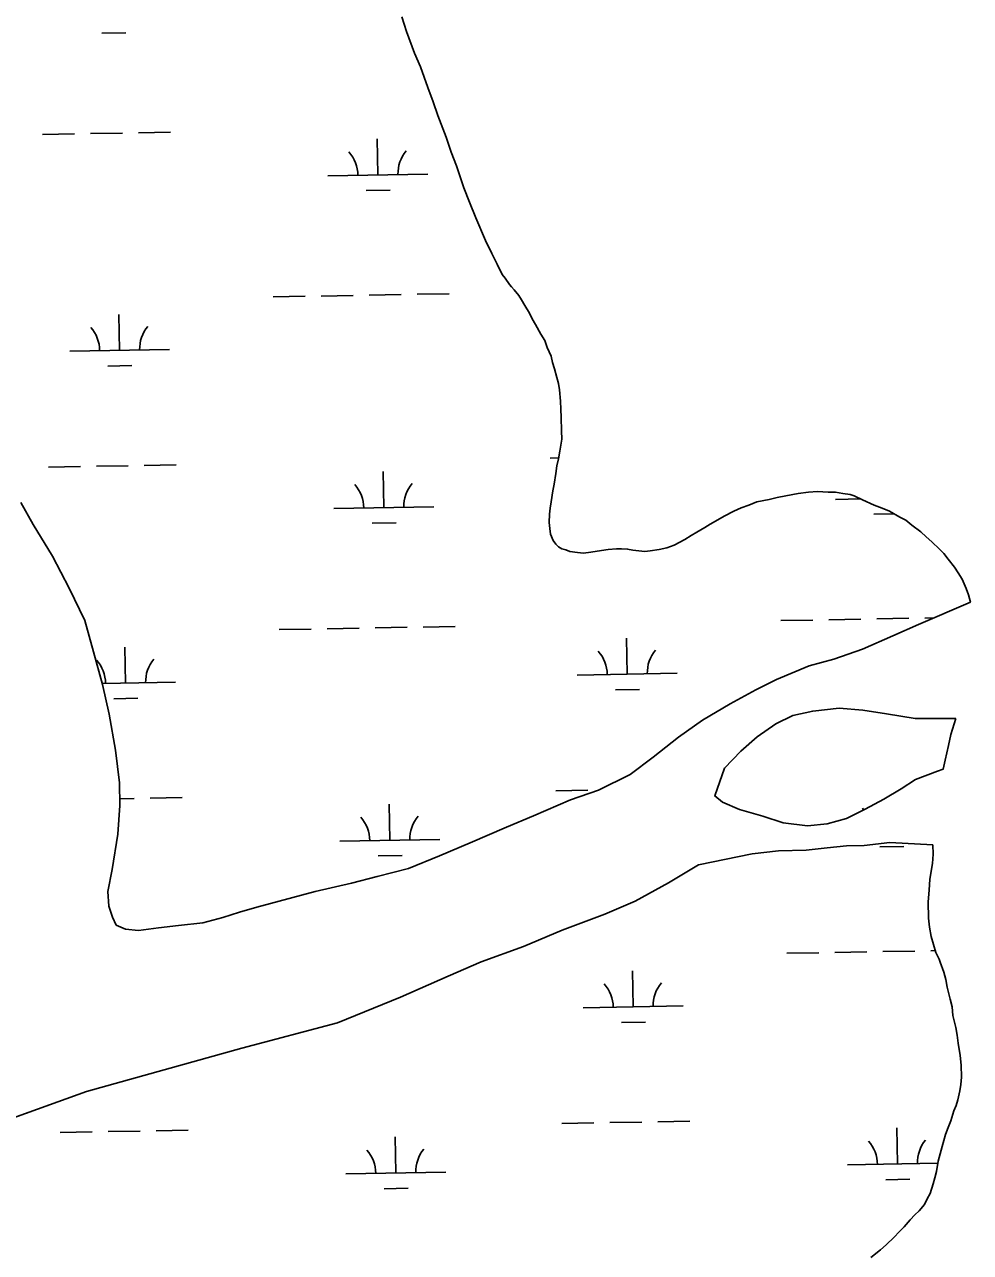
# Model space of a CAD drawing. Extents: x 3914892 to 3953151, y 242587 to 268572.
# Drawn here: x 3948357 to 3949303, y 263005 to 264233 of the extents above; entities that cross this region are included whole.
import ezdxf

# ---------------------------------------------------------------- set-up
doc = ezdxf.new("R2010")
doc.units = 0
doc.layers.add('V-TOPO-SHOR', color=7, linetype='Continuous')
doc.layers.add('V-WETL-SWMP', color=7, linetype='Continuous')

msp = doc.modelspace()

# ---------------------------------------------------------------- linework, layer by layer
at = {"layer": 'V-TOPO-SHOR'}
for points in [[(3948734.4, 264240.3), (3948739.1, 264225.9), (3948747, 264204.2), (3948753, 264190.6), (3948760.5, 264169.8), (3948765.6, 264155.3), (3948770.3, 264141.7), (3948778.7, 264120.1), (3948783.8, 264105.2), (3948788.9, 264091.6), (3948796.4, 264069.5), (3948802, 264055.1), (3948808.5, 264039.4), (3948818.1, 264016.9), (3948824.5, 264003.8), (3948829.6, 263993.2), (3948834.6, 263983), (3948837.7, 263979.2), (3948842.2, 263972.9), (3948844, 263970.4), (3948846.6, 263967.5), (3948851.5, 263962), (3948854.2, 263957.4), (3948857.4, 263951.9), (3948861.9, 263944.3), (3948864.7, 263938.4), (3948868.2, 263932.9), (3948873.3, 263923.2), (3948877.3, 263916.8), (3948879.6, 263910), (3948883.8, 263901.1), (3948885.2, 263894.7), (3948887.1, 263888.4), (3948889.5, 263879.8), (3948891, 263873.9), (3948892, 263867.5), (3948893.2, 263856.3), (3948893.5, 263848.2), (3948893.7, 263840), (3948894.1, 263826.7), (3948894.3, 263818.1), (3948892.5, 263806.1), (3948891, 263798.7), (3948889.5, 263791.4)], [(3948889.5, 263791.4), (3948888.5, 263784), (3948886.6, 263773.3), (3948885.5, 263766.4), (3948883.7, 263755.6), (3948882.6, 263749.1), (3948881.9, 263743.1), (3948881.7, 263734.9), (3948882.3, 263728.9), (3948882.9, 263723.3), (3948885.7, 263717), (3948888.4, 263713.2), (3948891, 263710.7), (3948894.5, 263708.6), (3948898.4, 263707.5), (3948902.3, 263705.9), (3948910.1, 263704.8), (3948916.1, 263704.1), (3948923.4, 263705.2), (3948934.1, 263706.8), (3948940.9, 263707.8), (3948949, 263708.5), (3948954.2, 263708.7), (3948960.2, 263708.4), (3948965.4, 263707.3), (3948977.5, 263705.9), (3948982.6, 263706.5), (3948991.6, 263708), (3948999.3, 263709.5), (3949006.9, 263712.3), (3949017.5, 263717.8), (3949023.8, 263721.8), (3949029.3, 263725.4), (3949037.3, 263730), (3949042.8, 263733.1), (3949050.4, 263737.7), (3949056.7, 263741.3), (3949066.5, 263746.3), (3949073.7, 263749.5), (3949081.3, 263752.3), (3949089.4, 263755.5), (3949101.8, 263758), (3949109.9, 263760), (3949118.4, 263761.5), (3949130.8, 263764), (3949141.1, 263765.2), (3949150.1, 263765.9), (3949160.8, 263765.3), (3949168.1, 263765.1), (3949175.4, 263764), (3949182.8, 263763), (3949186.7, 263761.4), (3949195, 263757.7), (3949206.7, 263752.1), (3949214.9, 263749.3), (3949222.3, 263746.1), (3949232.4, 263740.4), (3949238.5, 263737.1), (3949244.6, 263732.1), (3949253.4, 263725.5), (3949258.7, 263720.5), (3949264.5, 263715.5), (3949272, 263708.4), (3949276.4, 263703.8), (3949280.8, 263698.4), (3949287.1, 263690.4), (3949290.7, 263684.5), (3949294.7, 263678.2), (3949298.9, 263668.9), (3949301.2, 263662.5), (3949303.1, 263655.2)], [(3948647.7, 263366), (3948589.3, 263350.5), (3948571.9, 263345.5), (3948555.4, 263340.1), (3948535.3, 263334.7), (3948510.8, 263332), (3948490.8, 263329.6), (3948470.9, 263326.9), (3948457.8, 263328.3), (3948448.7, 263332.4), (3948445, 263340.4), (3948441.2, 263351.5), (3948440.2, 263365.9), (3948444.7, 263388), (3948450.2, 263423.4), (3948452.4, 263451.9), (3948451.8, 263474.5), (3948447.8, 263507.3), (3948441.5, 263543.3), (3948434.8, 263572.9), (3948425.9, 263605.6), (3948417.2, 263637), (3948401.5, 263669.2), (3948385, 263701.1), (3948365.5, 263733), (3948353.1, 263754.8)], [(3948647.7, 263366), (3948684, 263374.4), (3948709.6, 263381.1), (3948741.1, 263388.9), (3948772.1, 263401.8), (3948802.6, 263414.7), (3948839.1, 263430.4), (3948866.2, 263441.5), (3948903.1, 263457.6), (3948931.2, 263467.4), (3948962.9, 263482.9), (3948985.6, 263500.4), (3949011.2, 263520.4), (3949035.2, 263537.4), (3949062.7, 263553.7), (3949088.4, 263567.7), (3949109.2, 263577.8), (3949141.9, 263591.6), (3949166.6, 263598.4), (3949195.1, 263608.2), (3949225.6, 263621.5), (3949251, 263633), (3949303.1, 263655.2)], [(3949275.8, 263488.3), (3949270.2, 263486.4), (3949248.2, 263478), (3949233.8, 263468.6), (3949216.5, 263458.2), (3949197.9, 263448.2), (3949179.3, 263439.1), (3949159.7, 263433.8), (3949140, 263431.5), (3949115.9, 263434.7), (3949095.5, 263441.4), (3949072.1, 263448), (3949055.2, 263455.2), (3949047.3, 263461.5), (3949057.2, 263489.2), (3949073.4, 263506.4), (3949089.8, 263520.7), (3949108.3, 263533.7), (3949125.6, 263541.9), (3949145.3, 263546.3), (3949171.8, 263549.2), (3949195.5, 263547.3), (3949219.2, 263543.7), (3949247.7, 263539), (3949288.5, 263538.9)], [(3949288.5, 263538.9), (3949283.4, 263522.8), (3949281.1, 263512), (3949277.7, 263497.3), (3949275.8, 263488.3)], [(3948669.9, 263234.8), (3948733.1, 263260.3), (3948780.6, 263281.4), (3948813.7, 263295.7), (3948856.2, 263311.1), (3948894.8, 263327.2), (3948937.3, 263343.5), (3948967.8, 263356.4), (3949001.2, 263374.5), (3949031.2, 263392.6), (3949084.9, 263403.6), (3949111.1, 263406.5), (3949138.9, 263407.3), (3949159.9, 263409.6), (3949179.2, 263411.5), (3949196.8, 263412), (3949222.5, 263414.9), (3949265.5, 263412.8)], [(3949265.5, 263412.8), (3949265.8, 263403.4), (3949265.2, 263393.9), (3949262.6, 263378.4), (3949261.7, 263367.2), (3949260.7, 263355.6), (3949261.2, 263339.3)], [(3949261.2, 263339.3), (3949262.3, 263330.3), (3949263.9, 263320.9), (3949268.6, 263305.1), (3949271.8, 263298.4), (3949272.8, 263295.4), (3949276.5, 263285.2), (3949278.4, 263277.9), (3949280, 263270.3), (3949282.9, 263258.3), (3949284.8, 263250.7), (3949285.5, 263242.1), (3949288.4, 263230.1), (3949289.9, 263222.5), (3949291, 263214.3), (3949292.7, 263201.9), (3949293.8, 263192.5), (3949294.2, 263180.5), (3949293.5, 263173.2), (3949292.4, 263166.7), (3949290.5, 263157.6), (3949289, 263152), (3949286.5, 263146.8), (3949283.4, 263136.8), (3949281, 263129.9), (3949278.2, 263122.9), (3949274.7, 263111.2), (3949272.8, 263103.9), (3949270.8, 263096.5), (3949269, 263086.2), (3949267.5, 263079.7), (3949265.9, 263073.6), (3949262.8, 263064.1), (3949259.9, 263058.8), (3949257.1, 263053.2), (3949251.7, 263046.6), (3949247.5, 263042.6), (3949242.9, 263037.7), (3949236.7, 263030.7), (3949231.7, 263025.8), (3949226.7, 263020.5), (3949218.7, 263012.6), (3949213.3, 263007.7), (3949203.6, 263000.1)], [(3948049.1, 263005.2), (3948089.3, 263028.6), (3948091.7, 263031.4), (3948204, 263089.7), (3948275.3, 263114.5), (3948419.1, 263166.1), (3948574.2, 263209.5), (3948669.9, 263234.8)]]:
    msp.add_lwpolyline(points, dxfattribs=at)
at = {"layer": 'V-WETL-SWMP'}
for p, q in [((3948434.4, 264224), (3948458.4, 264224.4)), ((3948374.8, 264122.9), (3948406.8, 264123.5)), ((3948422.8, 264123.7), (3948454.8, 264124.3)), ((3948470.8, 264124.6), (3948502.8, 264125.2)), ((3948710.4, 264082.4), (3948709.8, 264118.4)), ((3948660.4, 264081.6), (3948760.4, 264083.3)), ((3948698.7, 264066.8), (3948722.7, 264067.2)), ((3948749.7, 263963.1), (3948781.7, 263963.6)), ((3948605.8, 263960.5), (3948637.7, 263961.1)), ((3948653.7, 263961.3), (3948685.7, 263961.9)), ((3948701.7, 263962.2), (3948733.7, 263962.8)), ((3948452.1, 263907), (3948451.4, 263943)), ((3948402.1, 263906.1), (3948502.1, 263907.9)), ((3948440.4, 263891.3), (3948464.4, 263891.8)), ((3948428.8, 263791.1), (3948460.7, 263791.7)), ((3948476.7, 263792), (3948508.7, 263792.6)), ((3948882.6, 263799.2), (3948891.2, 263799.4)), ((3948380.8, 263790.3), (3948412.8, 263790.8)), ((3948716.4, 263749.8), (3948715.7, 263785.8)), ((3949168.2, 263757.9), (3949193.5, 263758.4)), ((3948666.4, 263748.9), (3948766.4, 263750.7)), ((3949206.5, 263743.2), (3949226.8, 263743.5)), ((3948704.7, 263734.2), (3948728.7, 263734.6)), ((3949113.5, 263636.8), (3949145.5, 263637.4)), ((3949161.5, 263637.7), (3949193.5, 263638.3)), ((3949209.5, 263638.6), (3949241.5, 263639.1)), ((3949257.5, 263639.4), (3949266.4, 263639.6)), ((3948611.7, 263627.9), (3948643.7, 263628.4)), ((3948659.7, 263628.7), (3948691.7, 263629.3)), ((3948707.7, 263629.6), (3948739.7, 263630.2)), ((3948755.7, 263630.4), (3948787.7, 263631)), ((3948959.9, 263583.3), (3948959.2, 263619.3)), ((3948458, 263574.4), (3948457.4, 263610.4)), ((3948909.9, 263582.4), (3949009.9, 263584.2)), ((3948434.5, 263573.9), (3948508, 263575.3)), ((3948446.3, 263558.7), (3948470.3, 263559.2)), ((3948948.1, 263567.7), (3948972.1, 263568.1)), ((3948482.7, 263459.4), (3948514.7, 263459.9)), ((3948888.5, 263466.6), (3948920.5, 263467.2)), ((3948452.2, 263458.8), (3948466.7, 263459.1)), ((3948722.3, 263417.2), (3948721.7, 263453.2)), ((3948672.3, 263416.3), (3948772.3, 263418.1)), ((3949159.9, 263409.6), (3949179.2, 263411.5)), ((3949179.2, 263411.5), (3949196.8, 263412)), ((3949196.8, 263412), (3949222.5, 263414.9)), ((3949212.4, 263410.5), (3949236.4, 263411)), ((3949222.5, 263414.9), (3949265.5, 263412.8)), ((3949265.5, 263412.8), (3949265.8, 263403.4)), ((3948710.6, 263401.6), (3948734.6, 263402)), ((3949031.2, 263392.6), (3949084.9, 263403.6)), ((3949084.9, 263403.6), (3949111.1, 263406.5)), ((3949111.1, 263406.5), (3949138.9, 263407.3)), ((3949138.9, 263407.3), (3949159.9, 263409.6)), ((3949265.8, 263403.4), (3949265.2, 263393.9)), ((3949001.2, 263374.5), (3949031.2, 263392.6)), ((3949265.2, 263393.9), (3949262.6, 263378.4)), ((3948967.8, 263356.4), (3949001.2, 263374.5)), ((3949262.6, 263378.4), (3949261.7, 263367.2)), ((3949261.7, 263367.2), (3949260.7, 263355.6)), ((3948937.3, 263343.5), (3948967.8, 263356.4)), ((3949260.7, 263355.6), (3949261.2, 263339.3)), ((3948894.8, 263327.2), (3948937.3, 263343.5)), ((3949261.2, 263339.3), (3949262.3, 263330.3)), ((3948856.2, 263311.1), (3948894.8, 263327.2)), ((3949262.3, 263330.3), (3949263.9, 263320.9)), ((3949263.9, 263320.9), (3949268.6, 263305.1)), ((3948813.7, 263295.7), (3948856.2, 263311.1)), ((3949119.5, 263304.2), (3949151.5, 263304.8)), ((3949167.5, 263305.1), (3949199.5, 263305.7)), ((3949215.5, 263305.9), (3949247.5, 263306.5)), ((3949263.5, 263306.8), (3949268.1, 263306.9)), ((3949268.6, 263305.1), (3949271.8, 263298.4)), ((3948780.6, 263281.4), (3948813.7, 263295.7)), ((3949271.8, 263298.4), (3949272.8, 263295.4)), ((3949272.8, 263295.4), (3949276.5, 263285.2)), ((3948733.1, 263260.3), (3948780.6, 263281.4)), ((3948965.8, 263250.7), (3948965.2, 263286.7)), ((3949276.5, 263285.2), (3949278.4, 263277.9)), ((3949278.4, 263277.9), (3949280, 263270.3)), ((3949280, 263270.3), (3949282.9, 263258.3)), ((3948669.9, 263234.8), (3948733.1, 263260.3)), ((3948915.8, 263249.8), (3949015.8, 263251.6)), ((3949282.9, 263258.3), (3949284.8, 263250.7)), ((3949284.8, 263250.7), (3949285.5, 263242.1)), ((3949285.5, 263242.1), (3949288.4, 263230.1)), ((3948574.2, 263209.5), (3948669.9, 263234.8)), ((3948954.1, 263235.1), (3948978.1, 263235.5)), ((3949288.4, 263230.1), (3949289.9, 263222.5)), ((3949289.9, 263222.5), (3949291, 263214.3)), ((3949291, 263214.3), (3949292.7, 263201.9)), ((3948419.1, 263166.1), (3948574.2, 263209.5)), ((3949292.7, 263201.9), (3949293.8, 263192.5)), ((3949293.8, 263192.5), (3949294.2, 263180.5)), ((3949294.2, 263180.5), (3949293.5, 263173.2)), ((3948275.3, 263114.5), (3948419.1, 263166.1)), ((3949292.4, 263166.7), (3949290.5, 263157.6)), ((3949293.5, 263173.2), (3949292.4, 263166.7)), ((3949290.5, 263157.6), (3949289, 263152)), ((3949286.5, 263146.8), (3949283.4, 263136.8)), ((3949289, 263152), (3949286.5, 263146.8)), ((3948894.5, 263134), (3948926.5, 263134.6)), ((3948942.5, 263134.9), (3948974.5, 263135.4)), ((3948990.5, 263135.7), (3949022.5, 263136.3)), ((3949230.1, 263093.6), (3949229.5, 263129.6)), ((3949281, 263129.9), (3949278.2, 263122.9)), ((3949283.4, 263136.8), (3949281, 263129.9)), ((3948392.7, 263125), (3948424.7, 263125.6)), ((3948440.7, 263125.9), (3948472.7, 263126.4)), ((3948488.6, 263126.7), (3948520.6, 263127.3)), ((3948728.3, 263084.6), (3948727.6, 263120.6)), ((3949278.2, 263122.9), (3949274.7, 263111.2)), ((3949272.8, 263103.9), (3949270.8, 263096.5)), ((3949274.7, 263111.2), (3949272.8, 263103.9)), ((3949180.1, 263092.7), (3949270.4, 263094.3)), ((3949270.8, 263096.5), (3949269, 263086.2)), ((3948678.3, 263083.7), (3948778.3, 263085.5)), ((3949267.5, 263079.7), (3949265.9, 263073.6)), ((3949269, 263086.2), (3949267.5, 263079.7)), ((3948716.6, 263068.9), (3948740.6, 263069.4)), ((3949218.4, 263077.9), (3949242.4, 263078.3)), ((3949265.9, 263073.6), (3949262.8, 263064.1)), ((3949259.9, 263058.8), (3949257.1, 263053.2)), ((3949262.8, 263064.1), (3949259.9, 263058.8)), ((3949247.5, 263042.6), (3949242.9, 263037.7)), ((3949251.7, 263046.6), (3949247.5, 263042.6)), ((3949257.1, 263053.2), (3949251.7, 263046.6)), ((3949236.7, 263030.7), (3949231.7, 263025.8)), ((3949242.9, 263037.7), (3949236.7, 263030.7)), ((3949226.7, 263020.5), (3949218.7, 263012.6)), ((3949231.7, 263025.8), (3949226.7, 263020.5)), ((3949213.3, 263007.7), (3949203.6, 263000.1)), ((3949218.7, 263012.6), (3949213.3, 263007.7))]:
    msp.add_line(p, q, dxfattribs=at)
for points in [[(3948734.4, 264240.3), (3948739.1, 264225.9), (3948747, 264204.2), (3948753, 264190.6), (3948760.5, 264169.8), (3948765.6, 264155.3), (3948770.3, 264141.7), (3948778.7, 264120.1), (3948783.8, 264105.2), (3948788.9, 264091.6), (3948796.4, 264069.5), (3948802, 264055.1), (3948808.5, 264039.4), (3948818.1, 264016.9), (3948824.5, 264003.8), (3948829.6, 263993.2), (3948834.6, 263983), (3948837.7, 263979.2), (3948842.2, 263972.9), (3948844, 263970.4), (3948846.6, 263967.5), (3948851.5, 263962), (3948854.2, 263957.4), (3948857.4, 263951.9), (3948861.9, 263944.3), (3948864.7, 263938.4), (3948868.2, 263932.9), (3948873.3, 263923.2), (3948877.3, 263916.8), (3948879.6, 263910), (3948883.8, 263901.1), (3948885.2, 263894.7), (3948887.1, 263888.4), (3948889.5, 263879.8)], [(3948889.5, 263879.8), (3948891, 263873.9), (3948892, 263867.5), (3948893.2, 263856.3), (3948893.5, 263848.2), (3948893.7, 263840), (3948894.1, 263826.7), (3948894.3, 263818.1), (3948892.5, 263806.1), (3948891, 263798.7), (3948889.5, 263791.4), (3948888.5, 263784), (3948886.6, 263773.3), (3948885.5, 263766.4), (3948883.7, 263755.6), (3948882.6, 263749.1), (3948881.9, 263743.1), (3948881.7, 263734.9), (3948882.3, 263728.9), (3948882.9, 263723.3), (3948885.7, 263717), (3948888.4, 263713.2), (3948891, 263710.7), (3948894.5, 263708.6), (3948898.4, 263707.5), (3948902.3, 263705.9), (3948910.1, 263704.8), (3948916.1, 263704.1), (3948923.4, 263705.2), (3948934.1, 263706.8), (3948940.9, 263707.8), (3948949, 263708.5), (3948954.2, 263708.7), (3948960.2, 263708.4), (3948965.4, 263707.3), (3948977.5, 263705.9), (3948982.6, 263706.5), (3948991.6, 263708), (3948999.3, 263709.5), (3949006.9, 263712.3), (3949017.5, 263717.8), (3949023.8, 263721.8), (3949029.3, 263725.4), (3949037.3, 263730), (3949042.8, 263733.1), (3949050.4, 263737.7), (3949056.7, 263741.3), (3949066.5, 263746.3), (3949073.7, 263749.5), (3949081.3, 263752.3), (3949089.4, 263755.5), (3949101.8, 263758), (3949109.9, 263760), (3949118.4, 263761.5), (3949130.8, 263764), (3949141.1, 263765.2), (3949150.1, 263765.9), (3949160.8, 263765.3), (3949168.1, 263765.1), (3949175.4, 263764), (3949182.8, 263763), (3949186.7, 263761.4), (3949195, 263757.7), (3949206.7, 263752.1), (3949214.9, 263749.3), (3949222.3, 263746.1), (3949232.4, 263740.4), (3949238.5, 263737.1), (3949244.6, 263732.1), (3949253.4, 263725.5), (3949258.7, 263720.5), (3949264.5, 263715.5), (3949272, 263708.4), (3949276.4, 263703.8), (3949280.8, 263698.4), (3949287.1, 263690.4), (3949290.7, 263684.5), (3949294.7, 263678.2), (3949298.9, 263668.9), (3949301.2, 263662.5), (3949303.1, 263655.2), (3949251, 263633), (3949225.6, 263621.5), (3949195.1, 263608.2), (3949166.6, 263598.4), (3949141.9, 263591.6), (3949109.2, 263577.8), (3949088.4, 263567.7), (3949062.7, 263553.7), (3949035.2, 263537.4), (3949011.2, 263520.4), (3948985.6, 263500.4), (3948962.9, 263482.9), (3948931.2, 263467.4), (3948903.1, 263457.6), (3948866.2, 263441.5), (3948839.1, 263430.4), (3948802.6, 263414.7), (3948772.1, 263401.8), (3948741.1, 263388.9), (3948709.6, 263381.1)], [(3948709.6, 263381.1), (3948684, 263374.4), (3948647.7, 263366), (3948589.3, 263350.5), (3948571.9, 263345.5), (3948555.4, 263340.1), (3948535.3, 263334.7), (3948510.8, 263332), (3948490.8, 263329.6), (3948470.9, 263326.9), (3948457.8, 263328.3), (3948448.7, 263332.5), (3948445, 263340.4), (3948441.2, 263351.5), (3948440.2, 263365.9), (3948444.7, 263388), (3948450.2, 263423.4), (3948452.4, 263451.9), (3948451.8, 263474.5), (3948447.8, 263507.3), (3948441.5, 263543.3), (3948434.8, 263572.9), (3948425.9, 263605.6), (3948417.2, 263637), (3948401.5, 263669.2), (3948385, 263701.1), (3948365.5, 263733), (3948353.1, 263754.8)]]:
    msp.add_lwpolyline(points, dxfattribs=at)
msp.add_lwpolyline([(3949288.5, 263538.9), (3949283.4, 263522.8), (3949281.1, 263512), (3949277.7, 263497.3), (3949275.8, 263488.3), (3949270.2, 263486.4), (3949248.2, 263478), (3949233.8, 263468.6), (3949216.5, 263458.2), (3949197.9, 263448.2), (3949179.3, 263439.1), (3949159.7, 263433.8), (3949140, 263431.5), (3949115.9, 263434.7), (3949095.5, 263441.4), (3949072.1, 263448), (3949055.2, 263455.2), (3949047.3, 263461.5), (3949057.2, 263489.2), (3949073.4, 263506.4), (3949089.8, 263520.7), (3949108.3, 263533.7), (3949125.6, 263541.9), (3949145.3, 263546.3), (3949171.8, 263549.2), (3949195.5, 263547.3), (3949219.2, 263543.7), (3949247.7, 263539)], close=True, dxfattribs=at)
for centre, start, end in [((3948655.2, 264081.9), 0.2532, 41.7968), ((3948765.7, 264083.9), 140.2532, 181.7968), ((3948396.9, 263906.5), 0.2532, 41.7968), ((3948507.3, 263908.5), 140.2532, 181.7968), ((3948661.1, 263749.3), 0.2532, 41.7968), ((3948771.6, 263751.3), 140.2532, 181.7968), ((3949015.1, 263584.8), 140.2532, 181.7968), ((3948402.8, 263573.9), 0.2532, 41.7968), ((3948513.3, 263575.8), 140.2532, 181.7968), ((3948904.6, 263582.8), 0.2532, 41.7968), ((3949168.9, 263425.7), 38.3747, 41.7968), ((3948667.1, 263416.7), 0.2532, 41.7968), ((3948777.6, 263418.7), 140.2532, 181.7968), ((3948910.6, 263250.2), 0.2532, 41.7968), ((3949021, 263252.2), 140.2532, 181.7968), ((3949174.9, 263093), 0.2532, 41.7968), ((3949285.3, 263095), 140.2532, 181.7968), ((3948673, 263084.1), 0.2532, 41.7968), ((3948783.5, 263086), 140.2532, 181.7968)]:
    msp.add_arc(centre, 35.2, start, end, dxfattribs=at)

doc.saveas('drawing.dxf')
